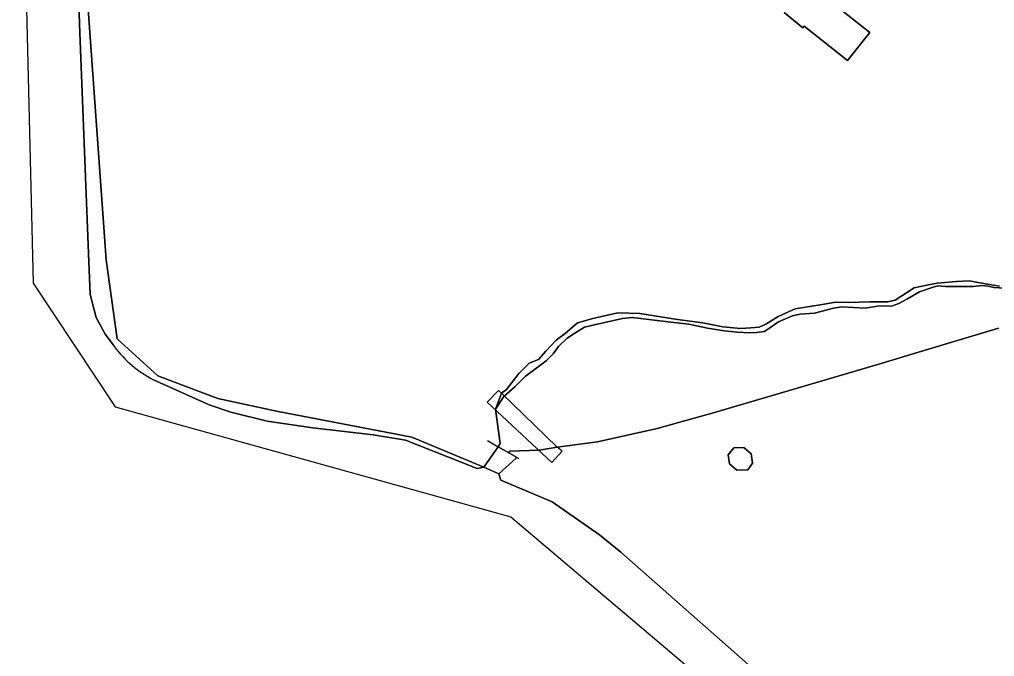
# Model space of a CAD drawing. Extents: x 161772 to 163126, y 383092 to 383917.
# Drawn here: x 161776.2 to 161922.6, y 383449.1 to 383544.7 of the extents above; entities that cross this region are included whole.
import ezdxf

# ---------------------------------------------------------------- set-up
doc = ezdxf.new("R2010")
doc.units = 0
for name, color, linetype in [('IMGEO_Dek', 7, 'Continuous'), ('IMGEO_Erf', 7, 'Continuous'), ('IMGEO_Oever', 7, 'Continuous'), ('IMGEO_Pand', 7, 'Continuous'), ('IMGEO_Stuw', 7, 'Continuous'), ('IMGEO_Voetpad_open', 7, 'Continuous'), ('IMGEO_Waterloop', 7, 'Continuous')]:
    doc.layers.add(name, color=color, linetype=linetype)

msp = doc.modelspace()

# ---------------------------------------------------------------- linework, layer by layer
at = {"layer": 'IMGEO_Dek'}
msp.add_lwpolyline([(161848.59, 383488.64), (161848.14, 383489.04), (161846.43, 383487.26), (161856.17, 383478.22), (161857.72, 383479.93), (161856.95, 383480.51)], close=True, dxfattribs=at)
at = {"layer": 'IMGEO_Erf'}
for points in [[(161785.88, 383555.34), (161789.24, 383508.64), (161790.88, 383496.79), (161797.03, 383491.24), (161806.03, 383487.85), (161814.82, 383485.93), (161835.15, 383482.02), (161845.94, 383477.51), (161848.09, 383480.58), (161848.15, 383480.67), (161848.42, 383481.06), (161847.68, 383486.23), (161848.59, 383488.64), (161849.37, 383489.18), (161851.19, 383491.6), (161852.77, 383493.13), (161854.16, 383493.69), (161855.26, 383494.91), (161856.79, 383496.58), (161858.13, 383497.59), (161860.02, 383499.2), (161862.32, 383499.82), (161866.04, 383500.67), (161869.38, 383500.59), (161874.99, 383499.66), (161878.8, 383499.16), (161881.84, 383498.56), (161884.53, 383498.34), (161886, 383498.42), (161887.29, 383498.53), (161888.28, 383498.97), (161890.15, 383500.14), (161892.66, 383501.29), (161896.43, 383501.88), (161898.77, 383502.29), (161900.67, 383502.22), (161903.89, 383502.34), (161906.59, 383502.31), (161907.67, 383502.59), (161910.55, 383504.41), (161912.45, 383504.84), (161914, 383505.11), (161916.89, 383505.4), (161918.8, 383505.48), (161921.24, 383505.04), (161923.35, 383504.7)], [(161897.28, 383548.02), (161903.9, 383542.73), (161900.53, 383538.52), (161894.05, 383543.71), (161893.85, 383543.46), (161891.02, 383545.73)], [(161923.22, 383498.39), (161911.18, 383494.77), (161905.23, 383492.98), (161880.59, 383485.74), (161871.96, 383483.31), (161863.03, 383481.3), (161856.95, 383480.51), (161854.23, 383480.06), (161849.87, 383479.93), (161849.7, 383479.66), (161850.87, 383479), (161850.8, 383478.89), (161848.18, 383476.5), (161848.49, 383475.55), (161856.18, 383472.31), (161863.31, 383467.37), (161866.53, 383464.75), (161898.72, 383436.35)]]:
    msp.add_lwpolyline(points, dxfattribs=at)
msp.add_lwpolyline([(161883.9, 383477.08), (161882.81, 383478.02), (161882.62, 383479.38), (161883.48, 383480.42), (161884.99, 383480.47), (161886.08, 383479.53), (161886.28, 383478.13), (161885.55, 383477.13)], close=True, dxfattribs=at)
at = {"layer": 'IMGEO_Oever'}
for points in [[(161785.48, 383589.12), (161785.14, 383589.89), (161784.82, 383589.59), (161783.84, 383587.71), (161784.73, 383562.16), (161784.87, 383558.08), (161785.24, 383543.99), (161786.63, 383508.35), (161786.83, 383503.41), (161787.76, 383500), (161789.12, 383497.46), (161790.48, 383495.61)], [(161796.36, 383490.63), (161804.71, 383486.9), (161807.98, 383485.75), (161813.42, 383484.42), (161820.29, 383483.4), (161829.33, 383482.37), (161834.19, 383481.59), (161844.96, 383477.33), (161845.94, 383477.51), (161835.15, 383482.02), (161814.82, 383485.93), (161806.03, 383487.85), (161797.03, 383491.24), (161790.88, 383496.79), (161789.24, 383508.64), (161785.88, 383555.34), (161785.75, 383587.77), (161785.48, 383589.12)], [(161923.35, 383504.7), (161921.24, 383505.04), (161918.8, 383505.48), (161916.89, 383505.4), (161914, 383505.11), (161912.45, 383504.84), (161910.55, 383504.41), (161907.67, 383502.59), (161906.59, 383502.31), (161903.89, 383502.34), (161900.67, 383502.22), (161898.77, 383502.29), (161896.43, 383501.88), (161892.66, 383501.29), (161890.15, 383500.14), (161888.28, 383498.97), (161887.29, 383498.53), (161886, 383498.42), (161884.53, 383498.34), (161881.84, 383498.56), (161878.8, 383499.16), (161874.99, 383499.66), (161869.38, 383500.59), (161866.04, 383500.67), (161862.32, 383499.82), (161860.02, 383499.2), (161858.13, 383497.59), (161856.79, 383496.58), (161855.26, 383494.91), (161854.16, 383493.69), (161852.77, 383493.13), (161851.19, 383491.6), (161849.37, 383489.18), (161848.59, 383488.64), (161847.68, 383486.23), (161848.97, 383488.14), (161850.58, 383489.57), (161852.17, 383491.12), (161855.31, 383493.49), (161856.37, 383494.54), (161857.14, 383495.63), (161858.47, 383496.89), (161859.6, 383497.64), (161861.06, 383498.51), (161862.57, 383498.88), (161866.78, 383499.82), (161868.23, 383499.98), (161874.47, 383499.21), (161876.71, 383498.97), (161879.53, 383498.4), (161882.03, 383497.96), (161883.99, 383497.77), (161885.89, 383497.7), (161886.89, 383497.72), (161888.07, 383497.88), (161888.89, 383498.44), (161890.17, 383499.31), (161892.26, 383500.23), (161893.36, 383500.48), (161895.56, 383500.62), (161898.44, 383501.39), (161899.66, 383501.58), (161903.18, 383501.4), (161905.06, 383501.66), (161907.29, 383501.74), (161908.23, 383502.09), (161909.44, 383502.72), (161911.36, 383503.85), (161913.23, 383504.48), (161914.03, 383504.71), (161915.26, 383504.63), (161916.66, 383504.62), (161919.44, 383504.65), (161920.7, 383504.76), (161921.59, 383504.7), (161922.53, 383504.46), (161924.13, 383504.36)]]:
    msp.add_lwpolyline(points, dxfattribs=at)
msp.add_arc((161804.42, 383506.12), 17.46, 217.0082, 242.4929, dxfattribs=at)
at = {"layer": 'IMGEO_Pand'}
msp.add_lwpolyline([(161891.02, 383545.73), (161893.85, 383543.46), (161894.05, 383543.71), (161900.53, 383538.52), (161903.9, 383542.73), (161897.28, 383548.02)], dxfattribs=at)
msp.add_lwpolyline([(161885.55, 383477.13), (161886.28, 383478.13), (161886.08, 383479.53), (161884.99, 383480.47), (161883.48, 383480.42), (161882.62, 383479.38), (161882.81, 383478.02), (161883.9, 383477.08)], close=True, dxfattribs=at)
at = {"layer": 'IMGEO_Stuw'}
msp.add_lwpolyline([(161846.48, 383481.5), (161848.09, 383480.58), (161849.7, 383479.66), (161850.87, 383479), (161851.21, 383478.8)], dxfattribs=at)
at = {"layer": 'IMGEO_Voetpad_open'}
msp.add_lwpolyline([(161857.72, 383479.93), (161856.95, 383480.51), (161848.59, 383488.64), (161848.14, 383489.04), (161846.43, 383487.26), (161856.17, 383478.22)], close=True, dxfattribs=at)
at = {"layer": 'IMGEO_Waterloop'}
for points in [[(161776.24, 383589.61), (161778.28, 383505.12), (161790.6, 383486.56), (161849.99, 383470.09), (161903.64, 383424.67), (161918.25, 383394.85), (161926.06, 383360.51), (161921.08, 383335.74), (161896.05, 383297.65), (161887.99, 383285.39), (161863.1, 383230.49), (161841.14, 383179.28)], [(161790.48, 383495.61), (161789.12, 383497.46), (161787.76, 383500), (161786.83, 383503.41), (161786.63, 383508.35), (161785.24, 383543.99), (161784.87, 383558.08)], [(161924.13, 383504.36), (161922.53, 383504.46), (161921.59, 383504.7), (161920.7, 383504.76), (161919.44, 383504.65), (161916.66, 383504.62), (161915.26, 383504.63), (161914.03, 383504.71), (161913.23, 383504.48), (161911.36, 383503.85), (161909.44, 383502.72), (161908.23, 383502.09), (161907.29, 383501.74), (161905.06, 383501.66), (161903.18, 383501.4), (161899.66, 383501.58), (161898.44, 383501.39), (161895.56, 383500.62), (161893.36, 383500.48), (161892.26, 383500.23), (161890.17, 383499.31), (161888.89, 383498.44), (161888.07, 383497.88), (161886.89, 383497.72), (161885.89, 383497.7), (161883.99, 383497.77), (161882.03, 383497.96), (161879.53, 383498.4), (161876.71, 383498.97), (161874.47, 383499.21), (161868.23, 383499.98), (161866.78, 383499.82), (161862.57, 383498.88), (161861.06, 383498.51), (161859.6, 383497.64), (161858.47, 383496.89), (161857.14, 383495.63), (161856.37, 383494.54), (161855.31, 383493.49), (161852.17, 383491.12), (161850.58, 383489.57), (161848.97, 383488.14), (161847.68, 383486.23), (161848.42, 383481.06), (161848.15, 383480.67), (161848.09, 383480.58), (161849.7, 383479.66), (161849.87, 383479.93), (161854.23, 383480.06), (161856.95, 383480.51), (161863.03, 383481.3), (161871.96, 383483.31), (161880.59, 383485.74), (161905.23, 383492.98), (161911.18, 383494.77), (161923.22, 383498.39)], [(161921.98, 383411.18), (161919.77, 383414.82), (161919.19, 383415.03), (161918.72, 383415.43), (161917.92, 383417.13), (161917.07, 383418.26), (161906.16, 383429.29), (161898.72, 383436.35), (161866.53, 383464.75), (161863.31, 383467.37), (161856.18, 383472.31), (161848.49, 383475.55), (161848.18, 383476.5), (161845.94, 383477.51), (161844.96, 383477.33), (161834.19, 383481.59), (161829.33, 383482.37), (161820.29, 383483.4), (161813.42, 383484.42), (161807.98, 383485.75), (161804.71, 383486.9), (161796.36, 383490.63)]]:
    msp.add_lwpolyline(points, dxfattribs=at)
msp.add_lwpolyline([(161845.94, 383477.51), (161848.18, 383476.5), (161850.8, 383478.89), (161850.87, 383479), (161849.7, 383479.66), (161848.09, 383480.58)], close=True, dxfattribs=at)
msp.add_arc((161804.42, 383506.12), 17.46, 217.0082, 242.4929, dxfattribs=at)

doc.saveas('drawing.dxf')
